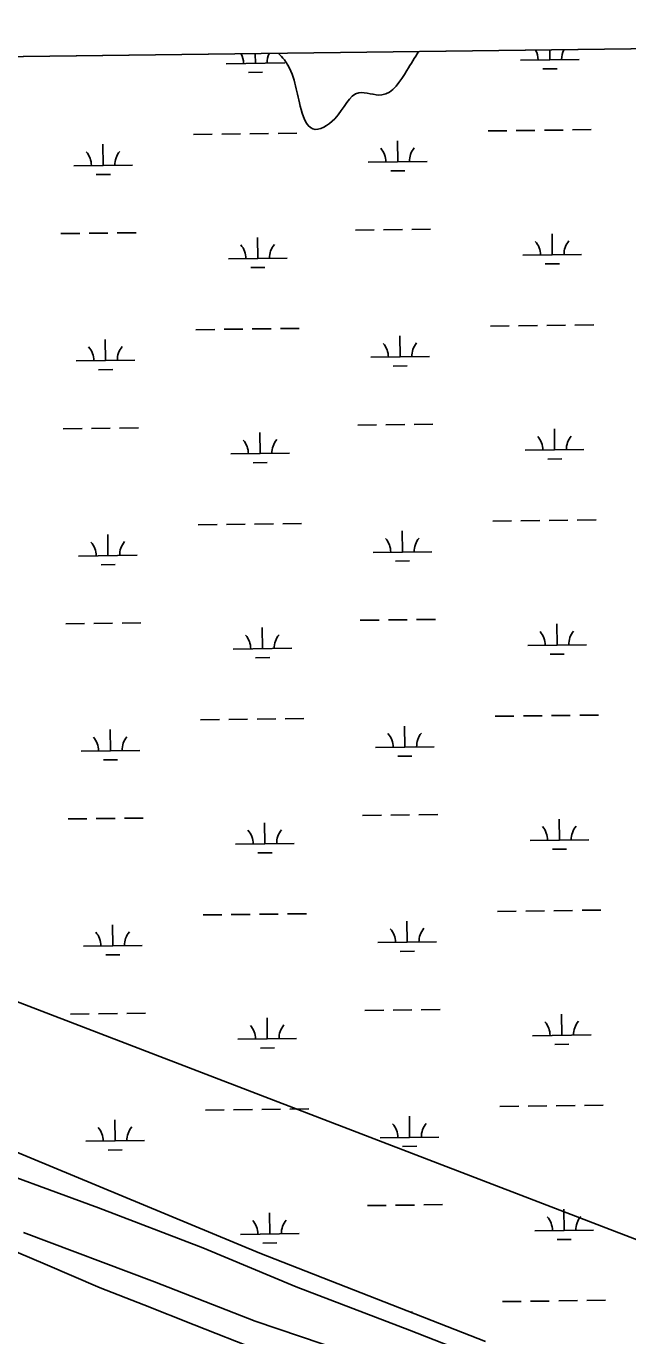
# Model space of a CAD drawing. Extents: x 3704301 to 3742427, y 506229 to 532009.
# Drawn here: x 3729880 to 3730905, y 527909 to 530142 of the extents above; entities that cross this region are included whole.
import ezdxf

# ---------------------------------------------------------------- set-up
doc = ezdxf.new("R2010")
doc.units = 0
for name, color, linetype in [('V-GRID-FRAM', 7, 'Continuous'), ('V-LEVE-TOET', 7, 'Continuous'), ('V-TOPO-SHOR', 7, 'Continuous'), ('V-UTIL-LINE', 7, 'Continuous'), ('V-WETL-SWMP', 7, 'Continuous')]:
    doc.layers.add(name, color=color, linetype=linetype)

msp = doc.modelspace()

# ---------------------------------------------------------------- linework, layer by layer
at = {"layer": 'V-GRID-FRAM'}
msp.add_lwpolyline([(3708355.7, 529827.8), (3740022.4, 530214.7), (3740252.5, 512033.3), (3708569.9, 511646.2), (3708355.7, 529827.8)], dxfattribs=at)
at = {"layer": 'V-LEVE-TOET'}
for points in [[(3729773.7, 528211.9), (3730003.5, 528127.3), (3730181.4, 528059.4), (3730340.2, 527992.9), (3730533.1, 527919.1), (3730759.4, 527830.1)], [(3730422.9, 527882.5), (3730270.6, 527934.2), (3730098.8, 528001.4), (3729875.8, 528085.3)]]:
    msp.add_lwpolyline(points, dxfattribs=at)
at = {"layer": 'V-TOPO-SHOR'}
msp.add_lwpolyline([(3730276, 527884.8), (3730166.6, 527928), (3730080.6, 527962.2), (3730006, 527991.3), (3729912.6, 528031.8), (3729844.1, 528060.6)], dxfattribs=at)
msp.add_spline([(3730548.8, 530099), (3730528.8, 530066.9), (3730486.2, 530025), (3730447.1, 530028.7), (3730406.1, 529984.4), (3730368.6, 529967.1), (3730347, 530006), (3730338.1, 530045.1), (3730320.2, 530084.6), (3730309.5, 530096)], degree=3, dxfattribs=at)
at = {"layer": 'V-UTIL-LINE'}
msp.add_lwpolyline([(3736995.3, 521247.9), (3734939.8, 524018.3), (3733458.6, 526457.8), (3733370.4, 526607.1), (3733251.7, 526762.9), (3733134.3, 526914.5), (3733005.9, 527037.4), (3732859.2, 527165.3), (3732662.7, 527309.8), (3732469.4, 527426.5), (3732239, 527547.5), (3732086.5, 527624.9), (3727976.6, 529204.8)], dxfattribs=at)
at = {"layer": 'V-WETL-SWMP'}
for p, q in [((3731990.1, 530116.6), (3725274.5, 530034.5)), ((3730772.6, 530085), (3730772.4, 530101.7)), ((3730220.7, 530078.2), (3730320.7, 530079.5)), ((3730270.7, 530078.8), (3730270.5, 530095.6)), ((3730722.6, 530084.4), (3730822.6, 530085.6)), ((3730258.9, 530063.3), (3730282.9, 530063.6)), ((3730760.8, 530069.4), (3730784.8, 530069.7)), ((3730715.2, 529964.2), (3730747.2, 529964.6)), ((3730763.2, 529964.8), (3730795.2, 529965.2)), ((3730811.2, 529965.4), (3730843.2, 529965.8)), ((3730165.3, 529957.5), (3730197.3, 529957.9)), ((3730213.3, 529958.1), (3730245.3, 529958.5)), ((3730261.3, 529958.7), (3730293.3, 529959)), ((3730309.3, 529959.2), (3730341.3, 529959.6)), ((3730513.2, 529911), (3730512.8, 529947)), ((3730667.2, 529963.6), (3730699.2, 529964)), ((3730011.4, 529904.9), (3730010.9, 529940.9)), ((3729961.4, 529904.2), (3730061.4, 529905.5)), ((3730463.2, 529910.4), (3730563.2, 529911.6)), ((3729999.6, 529889.3), (3730023.6, 529889.6)), ((3730501.4, 529895.4), (3730525.4, 529895.7)), ((3729939.4, 529788.5), (3729971.4, 529788.9)), ((3729987.4, 529789.1), (3730019.4, 529789.5)), ((3730035.4, 529789.7), (3730067.4, 529790.1)), ((3730441.2, 529794.7), (3730473.2, 529795.1)), ((3730489.2, 529795.3), (3730521.2, 529795.6)), ((3730537.2, 529795.8), (3730569.2, 529796.2)), ((3730776.6, 529752.3), (3730776.2, 529788.3)), ((3730274.8, 529746.2), (3730274.3, 529782.2)), ((3730224.8, 529745.6), (3730324.8, 529746.8)), ((3730726.6, 529751.7), (3730826.6, 529752.9)), ((3730262.9, 529730.6), (3730286.9, 529730.9)), ((3730764.8, 529736.8), (3730788.8, 529737)), ((3730671.3, 529631), (3730703.3, 529631.4)), ((3730719.3, 529631.6), (3730751.3, 529631.9)), ((3730767.3, 529632.1), (3730799.2, 529632.5)), ((3730815.2, 529632.7), (3730847.2, 529633.1)), ((3730015.4, 529572.2), (3730015, 529608.2)), ((3730169.4, 529624.8), (3730201.4, 529625.2)), ((3730217.4, 529625.4), (3730249.4, 529625.8)), ((3730265.4, 529626), (3730297.4, 529626.4)), ((3730313.4, 529626.6), (3730345.4, 529627)), ((3730517.3, 529578.3), (3730516.9, 529614.3)), ((3729965.4, 529571.6), (3730065.4, 529572.8)), ((3730467.3, 529577.7), (3730567.3, 529578.9)), ((3730505.5, 529562.8), (3730529.5, 529563.1)), ((3730003.6, 529556.6), (3730027.6, 529556.9)), ((3729943.4, 529455.9), (3729975.4, 529456.3)), ((3729991.4, 529456.5), (3730023.4, 529456.9)), ((3730039.4, 529457.1), (3730071.4, 529457.4)), ((3730445.3, 529462), (3730477.3, 529462.4)), ((3730493.3, 529462.6), (3730525.3, 529463)), ((3730541.3, 529463.2), (3730573.3, 529463.6)), ((3730780.7, 529419.7), (3730780.3, 529455.7)), ((3730278.8, 529413.5), (3730278.4, 529449.5)), ((3730228.8, 529412.9), (3730328.8, 529414.2)), ((3730730.7, 529419.1), (3730830.7, 529420.3)), ((3730267, 529398), (3730291, 529398.3)), ((3730768.9, 529404.1), (3730792.9, 529404.4)), ((3730317.4, 529293.9), (3730349.4, 529294.3)), ((3730675.3, 529298.3), (3730707.3, 529298.7)), ((3730723.3, 529298.9), (3730755.3, 529299.3)), ((3730771.3, 529299.5), (3730803.3, 529299.9)), ((3730819.3, 529300.1), (3730851.3, 529300.5)), ((3730019.5, 529239.6), (3730019.1, 529275.6)), ((3730173.5, 529292.2), (3730205.5, 529292.6)), ((3730221.4, 529292.8), (3730253.4, 529293.2)), ((3730269.4, 529293.4), (3730301.4, 529293.7)), ((3730521.4, 529245.7), (3730520.9, 529281.7)), ((3729969.5, 529238.9), (3730069.5, 529240.2)), ((3730471.4, 529245.1), (3730571.4, 529246.3)), ((3730509.6, 529230.1), (3730533.6, 529230.4)), ((3730007.7, 529224), (3730031.7, 529224.3)), ((3729947.5, 529123.2), (3729979.5, 529123.6)), ((3729995.5, 529123.8), (3730027.5, 529124.2)), ((3730043.5, 529124.4), (3730075.5, 529124.8)), ((3730282.9, 529080.9), (3730282.4, 529116.9)), ((3730449.4, 529129.4), (3730481.4, 529129.8)), ((3730497.4, 529130), (3730529.4, 529130.3)), ((3730545.4, 529130.5), (3730577.4, 529130.9)), ((3730784.8, 529087), (3730784.3, 529123)), ((3730232.9, 529080.3), (3730332.9, 529081.5)), ((3730734.8, 529086.4), (3730834.8, 529087.6)), ((3730772.9, 529071.5), (3730796.9, 529071.7)), ((3730271.1, 529065.3), (3730295.1, 529065.6)), ((3730177.5, 528959.5), (3730209.5, 528959.9)), ((3730225.5, 528960.1), (3730257.5, 528960.5)), ((3730273.5, 528960.7), (3730305.5, 528961.1)), ((3730321.5, 528961.3), (3730353.5, 528961.7)), ((3730679.4, 528965.7), (3730711.4, 528966.1)), ((3730727.4, 528966.2), (3730759.4, 528966.6)), ((3730775.4, 528966.8), (3730807.4, 528967.2)), ((3730823.4, 528967.4), (3730855.4, 528967.8)), ((3730023.6, 528906.9), (3730023.1, 528942.9)), ((3730525.4, 528913), (3730525, 528949)), ((3729973.6, 528906.3), (3730073.6, 528907.5)), ((3730475.4, 528912.4), (3730575.4, 528913.6)), ((3730513.6, 528897.5), (3730537.6, 528897.8)), ((3730011.7, 528891.3), (3730035.7, 528891.6)), ((3729951.6, 528790.6), (3729983.6, 528791)), ((3729999.6, 528791.2), (3730031.6, 528791.6)), ((3730047.6, 528791.8), (3730079.6, 528792.1)), ((3730287, 528748.2), (3730286.5, 528784.2)), ((3730453.4, 528796.7), (3730485.4, 528797.1)), ((3730501.4, 528797.3), (3730533.4, 528797.7)), ((3730549.4, 528797.9), (3730581.4, 528798.3)), ((3730788.8, 528754.4), (3730788.4, 528790.4)), ((3730237, 528747.6), (3730336.9, 528748.9)), ((3730738.8, 528753.8), (3730838.8, 528755)), ((3730777, 528738.8), (3730801, 528739.1)), ((3730275.1, 528732.7), (3730299.1, 528733)), ((3730181.6, 528626.9), (3730213.6, 528627.3)), ((3730229.6, 528627.5), (3730261.6, 528627.9)), ((3730277.6, 528628.1), (3730309.6, 528628.4)), ((3730325.6, 528628.6), (3730357.6, 528629)), ((3730683.5, 528633), (3730715.4, 528633.4)), ((3730731.4, 528633.6), (3730763.4, 528634)), ((3730779.4, 528634.2), (3730811.4, 528634.6)), ((3730827.4, 528634.8), (3730859.4, 528635.2)), ((3730027.6, 528574.3), (3730027.2, 528610.3)), ((3730529.5, 528580.4), (3730529.1, 528616.4)), ((3730479.5, 528579.8), (3730579.5, 528581)), ((3729977.6, 528573.6), (3730077.6, 528574.9)), ((3730015.8, 528558.7), (3730039.8, 528559)), ((3730517.7, 528564.8), (3730541.7, 528565.1)), ((3729955.6, 528457.9), (3729987.6, 528458.3)), ((3730003.6, 528458.5), (3730035.6, 528458.9)), ((3730051.6, 528459.1), (3730083.6, 528459.5)), ((3730291, 528415.6), (3730290.6, 528451.6)), ((3730457.5, 528464.1), (3730489.5, 528464.5)), ((3730505.5, 528464.7), (3730537.5, 528465)), ((3730553.5, 528465.2), (3730585.5, 528465.6)), ((3730792.9, 528421.7), (3730792.4, 528457.7)), ((3730241, 528415), (3730341, 528416.2)), ((3730742.9, 528421.1), (3730842.9, 528422.3)), ((3730781.1, 528406.2), (3730805.1, 528406.4)), ((3730279.2, 528400), (3730303.2, 528400.3)), ((3730185.6, 528294.2), (3730217.6, 528294.6)), ((3730233.6, 528294.8), (3730265.6, 528295.2)), ((3730281.6, 528295.4), (3730313.6, 528295.8)), ((3730329.6, 528296), (3730361.6, 528296.4)), ((3730687.5, 528300.4), (3730719.5, 528300.8)), ((3730735.5, 528300.9), (3730767.5, 528301.3)), ((3730783.5, 528301.5), (3730815.5, 528301.9)), ((3730831.5, 528302.1), (3730863.5, 528302.5)), ((3730031.7, 528241.6), (3730031.2, 528277.6)), ((3730533.6, 528247.7), (3730533.1, 528283.7)), ((3730483.6, 528247.1), (3730583.6, 528248.3)), ((3729844.9, 528230.5), (3730278.6, 528050)), ((3729981.7, 528241), (3730081.7, 528242.2)), ((3730019.9, 528226), (3730043.9, 528226.3)), ((3730521.7, 528232.2), (3730545.7, 528232.5)), ((3730295.1, 528082.9), (3730294.6, 528118.9)), ((3730461.6, 528131.4), (3730493.6, 528131.8)), ((3730509.6, 528132), (3730541.6, 528132.4)), ((3730557.6, 528132.6), (3730589.6, 528133)), ((3730796.9, 528089.1), (3730796.5, 528125.1)), ((3730747, 528088.5), (3730846.9, 528089.7)), ((3730245.1, 528082.3), (3730345.1, 528083.6)), ((3730283.3, 528067.4), (3730307.3, 528067.7)), ((3730785.1, 528073.5), (3730809.1, 528073.8)), ((3730278.6, 528050), (3730662.8, 527899.4)), ((3730691.6, 527967.7), (3730723.6, 527968.1)), ((3730739.6, 527968.3), (3730771.6, 527968.7)), ((3730787.6, 527968.9), (3730819.6, 527969.3)), ((3730835.6, 527969.5), (3730867.6, 527969.9)), ((3730537.2, 527948.6), (3730537.2, 527951.1))]:
    msp.add_line(p, q, dxfattribs=at)
for centre, start, end in [((3730717.3, 530084.8), 359.9282, 28.1189), ((3730827.8, 530086.1), 153.2811, 181.4719), ((3730215.4, 530078.6), 359.9282, 28.119), ((3730325.9, 530080), 153.2811, 181.4719), ((3729956.1, 529904.7), 359.9282, 41.4719), ((3730066.6, 529906), 139.9282, 181.4719), ((3730458, 529910.8), 359.9282, 41.4719), ((3730568.5, 529912.1), 139.9282, 181.4719), ((3730219.5, 529746), 359.9282, 41.4719), ((3730330, 529747.3), 139.9282, 181.4719), ((3730721.4, 529752.1), 359.9282, 41.4719), ((3730831.9, 529753.5), 139.9282, 181.4719), ((3729960.2, 529572), 359.9282, 41.4719), ((3730070.7, 529573.4), 139.9282, 181.4719), ((3730462.1, 529578.1), 359.9282, 41.4719), ((3730572.5, 529579.5), 139.9282, 181.4719), ((3730223.6, 529413.3), 359.9282, 41.4719), ((3730334.1, 529414.7), 139.9282, 181.4719), ((3730725.4, 529419.5), 359.9282, 41.4719), ((3730835.9, 529420.8), 139.9282, 181.4719), ((3729964.2, 529239.4), 359.9282, 41.4719), ((3730074.7, 529240.7), 139.9282, 181.4719), ((3730466.1, 529245.5), 359.9282, 41.4719), ((3730576.6, 529246.8), 139.9282, 181.4719), ((3730227.6, 529080.7), 359.9282, 41.4719), ((3730338.1, 529082), 139.9282, 181.4719), ((3730729.5, 529086.8), 359.9282, 41.4719), ((3730840, 529088.2), 139.9282, 181.4719), ((3729968.3, 528906.7), 359.9282, 41.4719), ((3730078.8, 528908.1), 139.9282, 181.4719), ((3730470.2, 528912.8), 359.9282, 41.4719), ((3730580.7, 528914.2), 139.9282, 181.4719), ((3730231.7, 528748), 359.9282, 41.4719), ((3730342.2, 528749.4), 139.9282, 181.4719), ((3730733.6, 528754.2), 359.9282, 41.4719), ((3730844.1, 528755.5), 139.9282, 181.4719), ((3730474.2, 528580.2), 359.9282, 41.4719), ((3730584.7, 528581.5), 139.9282, 181.4719), ((3729972.4, 528574.1), 359.9282, 41.4719), ((3730082.9, 528575.4), 139.9282, 181.4719), ((3730235.8, 528415.4), 359.9282, 41.4719), ((3730346.2, 528416.7), 139.9282, 181.4719), ((3730737.6, 528421.5), 359.9282, 41.4719), ((3730848.1, 528422.9), 139.9282, 181.4719), ((3730478.3, 528247.5), 359.9282, 41.4719), ((3730588.8, 528248.9), 139.9282, 181.4719), ((3729976.4, 528241.4), 359.9282, 41.4719), ((3730086.9, 528242.8), 139.9282, 181.4719), ((3730741.7, 528088.9), 359.9282, 41.4719), ((3730852.2, 528090.2), 139.9282, 181.4719), ((3730239.8, 528082.7), 359.9282, 41.4719), ((3730350.3, 528084.1), 139.9282, 181.4719), ((3730592.9, 527916.2), 139.9282, 142.3831)]:
    msp.add_arc(centre, 35.2, start, end, dxfattribs=at)

doc.saveas('drawing.dxf')
